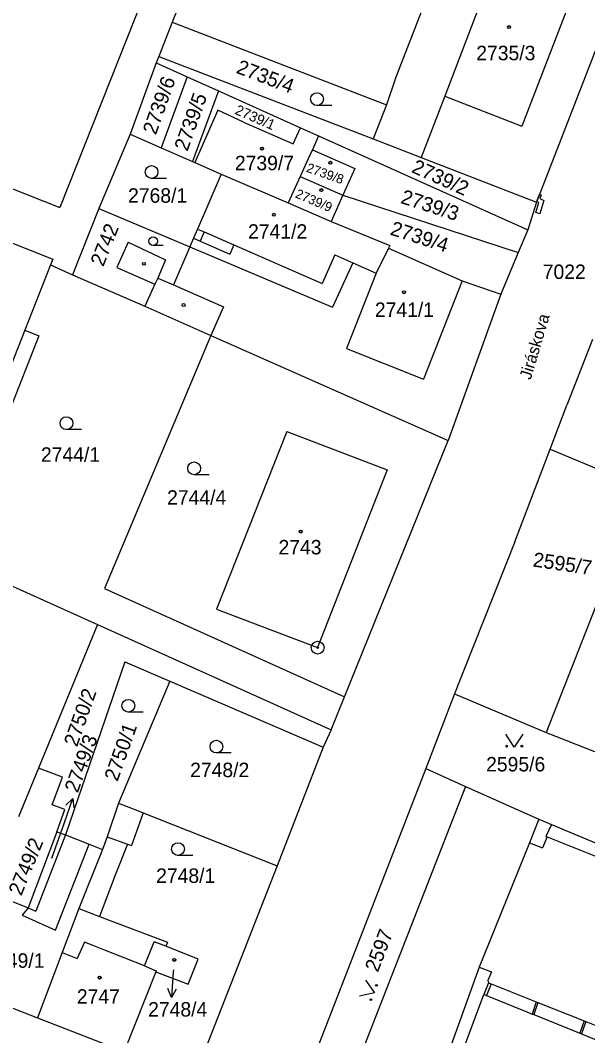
# Model space of a CAD drawing. Extents: x -593183 to -588034, y -1130415 to -1124994.
# Drawn here: x -591129.1 to -591062.4, y -1128322.5 to -1128203.2 of the extents above; entities that cross this region are included whole.
import ezdxf

# ---------------------------------------------------------------- set-up
doc = ezdxf.new("R2010")
doc.units = 0
for name, color, linetype in [('Vrstva 1', 7, 'Continuous'), ('Vrstva 15', 7, 'Continuous'), ('Vrstva 16', 7, 'Continuous'), ('Vrstva 18', 7, 'Continuous'), ('Vrstva 19', 7, 'Continuous'), ('Vrstva 24', 7, 'Continuous'), ('Vrstva 25', 7, 'Continuous'), ('Vrstva 27', 7, 'Continuous'), ('Vrstva 4', 7, 'Continuous')]:
    doc.layers.add(name, color=color, linetype=linetype)

msp = doc.modelspace()

# ---------------------------------------------------------------- linework, layer by layer
at = {"layer": 'Vrstva 1'}
for p, q in [((-591101.03, -1128177.79), (-591111.26, -1128203.48)), ((-591079.1, -1128194.77), (-591084.95, -1128209.93)), ((-591113.23, -1128196.9), (-591124.47, -1128225.25)), ((-591111.26, -1128203.48), (-591112.85, -1128207.49)), ((-591111.26, -1128203.48), (-591086.05, -1128213.16)), ((-591060.86, -1128205.13), (-591068.42, -1128224.6)), ((-591112.85, -1128207.49), (-591113.13, -1128208.25)), ((-591112.85, -1128207.49), (-591087.63, -1128217.18)), ((-591167.97, -1128208.01), (-591124.47, -1128225.25)), ((-591113.13, -1128208.25), (-591116.22, -1128216.61)), ((-591113.13, -1128208.25), (-591109.48, -1128209.89)), ((-591109.48, -1128209.89), (-591112.55, -1128218.22)), ((-591109.48, -1128209.89), (-591105.83, -1128211.53)), ((-591084.95, -1128209.93), (-591086.05, -1128213.16)), ((-591105.83, -1128211.53), (-591108.89, -1128219.82)), ((-591105.83, -1128211.53), (-591096.16, -1128215.87)), ((-591086.05, -1128213.16), (-591087.63, -1128217.18)), ((-591105.89, -1128213.81), (-591108.59, -1128219.95)), ((-591102.86, -1128215.22), (-591105.89, -1128213.81)), ((-591102.86, -1128215.22), (-591097.03, -1128217.75)), ((-591097.03, -1128217.75), (-591096.16, -1128215.87)), ((-591096.16, -1128215.87), (-591094.04, -1128216.82)), ((-591116.22, -1128216.61), (-591119.88, -1128225.34)), ((-591116.22, -1128216.61), (-591112.55, -1128218.22)), ((-591094.04, -1128216.82), (-591094.78, -1128218.46)), ((-591094.04, -1128216.82), (-591069.46, -1128227.85)), ((-591087.63, -1128217.18), (-591081.97, -1128219.38)), ((-591112.55, -1128218.22), (-591108.89, -1128219.82)), ((-591094.78, -1128218.46), (-591094.88, -1128218.68)), ((-591094.78, -1128218.46), (-591089.8, -1128220.67)), ((-591094.88, -1128218.68), (-591096.21, -1128221.58)), ((-591081.97, -1128219.38), (-591068.42, -1128224.6)), ((-591108.89, -1128219.82), (-591108.59, -1128219.95)), ((-591108.59, -1128219.95), (-591105.5, -1128221.31)), ((-591089.8, -1128220.67), (-591091.18, -1128223.78)), ((-591105.5, -1128221.31), (-591108.3, -1128227.77)), ((-591105.5, -1128221.31), (-591097.64, -1128224.7)), ((-591096.21, -1128221.58), (-591097.64, -1128224.7)), ((-591096.21, -1128221.58), (-591091.18, -1128223.78)), ((-591091.18, -1128223.78), (-591092.56, -1128226.89)), ((-591091.18, -1128223.78), (-591070.58, -1128230.54)), ((-591119.88, -1128225.34), (-591122.97, -1128233.14)), ((-591119.88, -1128225.34), (-591109.19, -1128229.86)), ((-591097.64, -1128224.7), (-591092.56, -1128226.89)), ((-591068.42, -1128224.6), (-591069.46, -1128227.85)), ((-591134.89, -1128227.52), (-591125.31, -1128231.3)), ((-591108.3, -1128227.77), (-591108.77, -1128228.85)), ((-591092.56, -1128226.89), (-591085.68, -1128229.69)), ((-591069.46, -1128227.85), (-591070.58, -1128230.54)), ((-591108.77, -1128228.85), (-591109.19, -1128229.86)), ((-591116.44, -1128229.33), (-591117.75, -1128232.28)), ((-591116.44, -1128229.33), (-591112.05, -1128231.38)), ((-591109.19, -1128229.86), (-591111.12, -1128234.33)), ((-591109.19, -1128229.86), (-591092.42, -1128236.95)), ((-591085.81, -1128230.01), (-591087.26, -1128232.95)), ((-591085.68, -1128229.69), (-591085.81, -1128230.01)), ((-591085.81, -1128230.01), (-591077.18, -1128233.86)), ((-591125.31, -1128231.3), (-591125.58, -1128231.99)), ((-591112.05, -1128231.38), (-591112.93, -1128233.53)), ((-591070.58, -1128230.54), (-591072.61, -1128235.43)), ((-591125.58, -1128231.99), (-591128.6, -1128239.66)), ((-591125.58, -1128231.99), (-591122.97, -1128233.14)), ((-591117.75, -1128232.28), (-591113.31, -1128234.25)), ((-591090.03, -1128231.73), (-591092.42, -1128236.95)), ((-591090.03, -1128231.73), (-591087.26, -1128232.95)), ((-591122.97, -1128233.14), (-591114.46, -1128236.84)), ((-591112.93, -1128233.53), (-591111.12, -1128234.33)), ((-591077.18, -1128233.86), (-591072.61, -1128235.43)), ((-591113.31, -1128234.25), (-591114.46, -1128236.84)), ((-591072.61, -1128235.43), (-591078.82, -1128252.6)), ((-591114.46, -1128236.84), (-591106.71, -1128240.26)), ((-591128.6, -1128239.66), (-591126.93, -1128240.32)), ((-591126.93, -1128240.32), (-591130.52, -1128249.42)), ((-591106.71, -1128240.26), (-591119.23, -1128270.01)), ((-591106.71, -1128240.26), (-591078.82, -1128252.6)), ((-591061.83, -1128240.74), (-591064.85, -1128248.47)), ((-591066.82, -1128253.62), (-591064.85, -1128248.47)), ((-591097.79, -1128251.57), (-591106.07, -1128272.43)), ((-591097.79, -1128251.57), (-591085.98, -1128256.08)), ((-591090.99, -1128282.72), (-591078.82, -1128252.6)), ((-591070.98, -1128264.51), (-591066.82, -1128253.62)), ((-591066.82, -1128253.62), (-591056.02, -1128258.16)), ((-591085.98, -1128256.08), (-591094.16, -1128276.95)), ((-591056.02, -1128258.16), (-591067.3, -1128286.92)), ((-591070.98, -1128264.51), (-591076.98, -1128279.59)), ((-591131.18, -1128269.23), (-591120.06, -1128274.24)), ((-591119.23, -1128270.01), (-591090.99, -1128282.72)), ((-591106.07, -1128272.43), (-591094.16, -1128276.95)), ((-591120.06, -1128274.24), (-591126.98, -1128291.11)), ((-591120.06, -1128274.24), (-591092.56, -1128286.61)), ((-591116.82, -1128278.62), (-591123.8, -1128298.93)), ((-591116.82, -1128278.62), (-591111.54, -1128280.9)), ((-591076.98, -1128279.59), (-591078.06, -1128282.38)), ((-591111.54, -1128280.9), (-591117.56, -1128295.24)), ((-591111.54, -1128280.9), (-591093.52, -1128288.66)), ((-591092.56, -1128286.61), (-591090.99, -1128282.72)), ((-591078.06, -1128282.38), (-591081.44, -1128291.17)), ((-591078.06, -1128282.38), (-591067.3, -1128286.92)), ((-591092.56, -1128286.61), (-591093.52, -1128288.66)), ((-591067.3, -1128286.92), (-591061.6, -1128289.15)), ((-591093.52, -1128288.66), (-591098.92, -1128302.59)), ((-591126.98, -1128291.11), (-591129.33, -1128296.84)), ((-591124.14, -1128292.19), (-591126.98, -1128291.11)), ((-591081.44, -1128291.17), (-591097.1, -1128331.47)), ((-591081.44, -1128291.17), (-591076.79, -1128293.26)), ((-591125.38, -1128295.44), (-591124.14, -1128292.19)), ((-591076.79, -1128293.26), (-591092.35, -1128333.17)), ((-591076.79, -1128293.26), (-591068.15, -1128297.11)), ((-591123.87, -1128295.98), (-591125.38, -1128295.44)), ((-591124.83, -1128298.58), (-591123.87, -1128295.98)), ((-591117.56, -1128295.24), (-591118.92, -1128299.18)), ((-591117.56, -1128295.24), (-591115.13, -1128296.16)), ((-591114.69, -1128296.37), (-591116.03, -1128300.19)), ((-591115.13, -1128296.16), (-591114.69, -1128296.37)), ((-591114.69, -1128296.37), (-591098.92, -1128302.59)), ((-591068.15, -1128297.11), (-591066.67, -1128297.72)), ((-591066.67, -1128297.72), (-591060.94, -1128300.14)), ((-591124.83, -1128298.58), (-591128.21, -1128307.54)), ((-591123.8, -1128298.93), (-591127.28, -1128307.9)), ((-591124.83, -1128298.58), (-591123.8, -1128298.93)), ((-591123.8, -1128298.93), (-591121.04, -1128300.05)), ((-591118.92, -1128299.18), (-591119.44, -1128300.67)), ((-591119.44, -1128300.67), (-591122.25, -1128307.62)), ((-591121.04, -1128300.05), (-591119.44, -1128300.67)), ((-591116.5, -1128300.03), (-591117.98, -1128303.68)), ((-591116.5, -1128300.03), (-591116.03, -1128300.19)), ((-591098.92, -1128302.59), (-591108.74, -1128327.62)), ((-591117.98, -1128303.68), (-591119.82, -1128308.54)), ((-591132.72, -1128305.7), (-591128.21, -1128307.54)), ((-591128.21, -1128307.54), (-591127.28, -1128307.9)), ((-591122.25, -1128307.62), (-591123.46, -1128310.82)), ((-591119.82, -1128308.54), (-591111.82, -1128311.57)), ((-591123.53, -1128311), (-591124.21, -1128312.79)), ((-591123.46, -1128310.82), (-591123.53, -1128311)), ((-591114.51, -1128314.32), (-591113.37, -1128311.5)), ((-591112.01, -1128312.04), (-591113.37, -1128311.5)), ((-591111.82, -1128311.57), (-591112.01, -1128312.04)), ((-591108.21, -1128313.54), (-591112.01, -1128312.04)), ((-591124.21, -1128312.79), (-591127.08, -1128320.44)), ((-591109.38, -1128316.51), (-591108.21, -1128313.54)), ((-591113.19, -1128315.04), (-591116.9, -1128324.42)), ((-591114.51, -1128314.32), (-591113.15, -1128314.94)), ((-591113.15, -1128314.94), (-591113.19, -1128315.04)), ((-591113.19, -1128315.04), (-591109.38, -1128316.51)), ((-591075.17, -1128314.5), (-591081.4, -1128331.81)), ((-591075.17, -1128314.5), (-591073.73, -1128315.05)), ((-591073.73, -1128315.05), (-591074.04, -1128315.79)), ((-591074.07, -1128316.32), (-591074.61, -1128317.7)), ((-591134.72, -1128317.49), (-591127.08, -1128320.44)), ((-591080.1, -1128332.43), (-591074.61, -1128317.7)), ((-591074.61, -1128317.7), (-591074.3, -1128317.82)), ((-591074.3, -1128317.82), (-591069.57, -1128319.74)), ((-591069.57, -1128319.74), (-591068.93, -1128320)), ((-591127.08, -1128320.44), (-591116.9, -1128324.42)), ((-591068.93, -1128320), (-591068.75, -1128320.07)), ((-591068.75, -1128320.07), (-591063.32, -1128322.26)), ((-591063.32, -1128322.26), (-591063.12, -1128322.34)), ((-591063.12, -1128322.34), (-591057.77, -1128324.51))]:
    msp.add_line(p, q, dxfattribs=at)
msp.add_arc((-591073.65, -1128316.08), 0.485, 143.5572, 209.9634, dxfattribs=at)
at = {"layer": 'Vrstva 16'}
for p, q in [((-591125.41, -1128301.68), (-591123.94, -1128297.51)), ((-591111.11, -1128314.83), (-591111.13, -1128315.05))]:
    msp.add_line(p, q, dxfattribs=at)
at = {"layer": 'Vrstva 24'}
for radius in [0.75, 0.0903]:
    msp.add_circle((-591094.16, -1128276.95), radius, dxfattribs=at)
at = {"layer": 'Vrstva 25'}
for p, q in [((-591092.48, -1128213.26), (-591094.23, -1128213.26)), ((-591111.93, -1128221.82), (-591113.68, -1128221.82)), ((-591112.33, -1128229.69), (-591113.5, -1128229.69)), ((-591121.94, -1128251.33), (-591123.69, -1128251.33)), ((-591106.93, -1128256.63), (-591108.68, -1128256.63)), ((-591114.67, -1128284.53), (-591116.42, -1128284.53)), ((-591104.31, -1128289.33), (-591106.06, -1128289.33)), ((-591123.94, -1128297.51), (-591122.95, -1128294.68)), ((-591108.83, -1128301.37), (-591110.58, -1128301.37)), ((-591111.13, -1128315.05), (-591111.35, -1128318.04))]:
    msp.add_line(p, q, dxfattribs=at)
for points in [[(-591070.04, -1128287.13), (-591071.04, -1128288.63), (-591072.04, -1128287.13)], [(-591123.75, -1128295.46), (-591122.95, -1128294.68), (-591122.81, -1128295.79)], [(-591088.52, -1128316.03), (-591087.48, -1128317.51), (-591089.24, -1128317.9)], [(-591110.78, -1128317.08), (-591111.35, -1128318.04), (-591111.78, -1128317.01)]]:
    msp.add_lwpolyline(points, dxfattribs=at)
for centre, radius in [((-591071.65, -1128204.05), 0.175), ((-591071.65, -1128204.05), 0.15), ((-591094.23, -1128212.51), 0.75), ((-591100.7, -1128218.31), 0.175), ((-591100.7, -1128218.31), 0.15), ((-591113.68, -1128221.07), 0.75), ((-591092.65, -1128219.98), 0.175), ((-591092.65, -1128219.98), 0.15), ((-591093.72, -1128223.2), 0.175), ((-591093.72, -1128223.2), 0.15), ((-591099.31, -1128226.1), 0.175), ((-591099.31, -1128226.1), 0.15), ((-591113.5, -1128229.19), 0.503), ((-591114.59, -1128231.86), 0.175), ((-591083.99, -1128235.19), 0.175), ((-591083.99, -1128235.19), 0.15), ((-591109.92, -1128236.7), 0.175), ((-591123.69, -1128250.58), 0.75), ((-591108.68, -1128255.88), 0.75), ((-591096.14, -1128263.32), 0.175), ((-591096.14, -1128263.32), 0.15), ((-591116.42, -1128283.78), 0.75), ((-591106.06, -1128288.58), 0.75), ((-591071.94, -1128288.53), 0.1), ((-591070.14, -1128288.53), 0.1), ((-591110.58, -1128300.62), 0.75), ((-591111.01, -1128313.64), 0.175), ((-591111.01, -1128313.64), 0.15), ((-591119.79, -1128315.72), 0.175), ((-591119.79, -1128315.72), 0.15), ((-591087.25, -1128316.63), 0.1), ((-591087.9, -1128318.31), 0.1)]:
    msp.add_circle(centre, radius, dxfattribs=at)
at = {"layer": 'Vrstva 27'}
for p, q in [((-591068.42, -1128224.6), (-591068.06, -1128223.68)), ((-591068.06, -1128223.68), (-591067.88, -1128223.75)), ((-591067.58, -1128224.42), (-591068.04, -1128225.98)), ((-591067.88, -1128223.75), (-591068.03, -1128224.2)), ((-591068.03, -1128224.2), (-591067.58, -1128224.42)), ((-591068.52, -1128225.84), (-591068.17, -1128224.67)), ((-591068.17, -1128224.67), (-591068.42, -1128224.6)), ((-591068.04, -1128225.98), (-591068.52, -1128225.84))]:
    msp.add_line(p, q, dxfattribs=at)
at = {"layer": 'Vrstva 4'}
for p, q in [((-591073.42, -1128196.98), (-591079.21, -1128212.16)), ((-591064.29, -1128200.53), (-591070.14, -1128215.69)), ((-591079.21, -1128212.16), (-591081.97, -1128219.38)), ((-591079.21, -1128212.16), (-591070.14, -1128215.69)), ((-591108.3, -1128227.77), (-591107.52, -1128228.11)), ((-591108.77, -1128228.85), (-591107.99, -1128229.19)), ((-591107.52, -1128228.11), (-591107.99, -1128229.19)), ((-591107.99, -1128229.19), (-591104.49, -1128230.71)), ((-591107.52, -1128228.11), (-591104.02, -1128229.63)), ((-591104.02, -1128229.63), (-591104.49, -1128230.71)), ((-591104.02, -1128229.63), (-591093.62, -1128234.16)), ((-591092.14, -1128230.8), (-591093.62, -1128234.16)), ((-591092.14, -1128230.8), (-591090.03, -1128231.73)), ((-591112.93, -1128233.53), (-591113.31, -1128234.25)), ((-591087.26, -1128232.95), (-591090.75, -1128241.81)), ((-591077.18, -1128233.86), (-591081.71, -1128245.4)), ((-591111.12, -1128234.33), (-591105.23, -1128236.91)), ((-591105.23, -1128236.91), (-591106.71, -1128240.26)), ((-591128.6, -1128239.66), (-591132.19, -1128248.76)), ((-591090.75, -1128241.81), (-591081.71, -1128245.4)), ((-591068.15, -1128297.11), (-591068.73, -1128298.58)), ((-591066.67, -1128297.72), (-591067.31, -1128299.14)), ((-591118.92, -1128299.18), (-591116.5, -1128300.03)), ((-591068.73, -1128298.58), (-591069.24, -1128299.87)), ((-591067.18, -1128299.19), (-591067.73, -1128300.47)), ((-591067.31, -1128299.14), (-591067.18, -1128299.19)), ((-591067.18, -1128299.19), (-591061.49, -1128301.45)), ((-591124.97, -1128310.14), (-591121.04, -1128300.05)), ((-591069.24, -1128299.87), (-591075.17, -1128314.5)), ((-591069.24, -1128299.87), (-591067.73, -1128300.47)), ((-591128.21, -1128307.54), (-591128.91, -1128308.4)), ((-591122.25, -1128307.62), (-591119.82, -1128308.54)), ((-591128.91, -1128308.4), (-591124.97, -1128310.14)), ((-591121.58, -1128311.55), (-591122.44, -1128313.46)), ((-591120.48, -1128311.98), (-591121.58, -1128311.55)), ((-591119.28, -1128312.45), (-591120.48, -1128311.98)), ((-591114.51, -1128314.32), (-591119.28, -1128312.45)), ((-591124.21, -1128312.79), (-591122.44, -1128313.46)), ((-591073.76, -1128316.44), (-591074.3, -1128317.82)), ((-591074.07, -1128316.32), (-591073.76, -1128316.44)), ((-591073.76, -1128316.44), (-591068.45, -1128318.58)), ((-591068.45, -1128318.58), (-591068.93, -1128320)), ((-591068.25, -1128318.65), (-591068.75, -1128320.07)), ((-591068.45, -1128318.58), (-591068.25, -1128318.65)), ((-591068.25, -1128318.65), (-591062.83, -1128320.8)), ((-591062.83, -1128320.8), (-591063.32, -1128322.26)), ((-591062.64, -1128320.88), (-591063.12, -1128322.34)), ((-591062.83, -1128320.8), (-591062.64, -1128320.88)), ((-591062.64, -1128320.88), (-591057.25, -1128323.01))]:
    msp.add_line(p, q, dxfattribs=at)

# ---------------------------------------------------------------- texts
at = {"layer": 'Vrstva 15'}
msp.add_text('Jiráskova', height=1.4, rotation=73.457, dxfattribs=at).set_placement((-591069.11, -1128245.55))
at = {"layer": 'Vrstva 16'}
msp.add_text('2749/3', height=1.7, rotation=70.0246, dxfattribs=at).set_placement((-591122.37, -1128294.1))
msp.add_text('2748/4', height=1.7, dxfattribs=at).set_placement((-591114.09, -1128320.3))
at = {"layer": 'Vrstva 18'}
for s, height, rotation, p in [('2735/4', 1.7, 339.1932, (-591103.84, -1128209.4)), ('2739/6', 1.7, 70.3462, (-591113.18, -1128216.79)), ('2739/5', 1.7, 70.3462, (-591109.47, -1128218.72)), ('2739/1', 1.2, 336.5953, (-591103.98, -1128214.22)), ('2739/2', 1.7, 335.8324, (-591083.23, -1128221.06)), ('2739/3', 1.7, 342.1681, (-591084.5, -1128224.7)), ('2742', 1.7, 68.3888, (-591119.36, -1128232.27)), ('2739/4', 1.7, 342.1681, (-591085.73, -1128228.41)), ('2595/7', 1.7, 351.6009, (-591068.92, -1128267.41)), ('2750/2', 1.7, 70.4749, (-591122.45, -1128288.69)), ('2750/1', 1.7, 70.4749, (-591117.69, -1128292.76)), ('2597', 1.7, 68.7821, (-591087.08, -1128315.18))]:
    msp.add_text(s, height=height, rotation=rotation, dxfattribs=at).set_placement(p)
for s, height, p in [('2768/1', 1.7, (-591116.45, -1128224.68)), ('7022', 1.7, (-591067.69, -1128233.64)), ('2744/1', 1.7, (-591126.69, -1128255.12)), ('2744/4', 1.7, (-591111.86, -1128260.16)), ('2595/6', 1.7, (-591074.35, -1128291.5)), ('2748/2', 1.7, (-591109.15, -1128292.17)), ('2749/3', 0.1, (-591125.63, -1128301.68)), ('2748/1', 1.7, (-591113.15, -1128304.59))]:
    msp.add_text(s, height=height, dxfattribs=at).set_placement(p)
at = {"layer": 'Vrstva 19'}
for s, height, p in [('2735/3', 1.7, (-591075.51, -1128207.94)), ('2739/7', 1.7, (-591103.89, -1128220.86)), ('2741/2', 1.7, (-591102.34, -1128228.91)), ('2741/1', 1.7, (-591087.43, -1128238.1)), ('2743', 1.7, (-591098.76, -1128266)), ('2749/1', 1.7, (-591133.23, -1128314.57)), ('2748/4', 0.1, (-591111.33, -1128314.83)), ('2747', 1.7, (-591122.47, -1128318.79))]:
    msp.add_text(s, height=height, dxfattribs=at).set_placement(p)
for s, height, rotation, p in [('2739/8', 1.1, 340.6557, (-591095.57, -1128221.02)), ('2739/9', 1.1, 336.679, (-591096.88, -1128224.02)), ('2749/2', 1.7, 67.775, (-591129, -1128306.19))]:
    msp.add_text(s, height=height, rotation=rotation, dxfattribs=at).set_placement(p)

doc.saveas('drawing.dxf')
